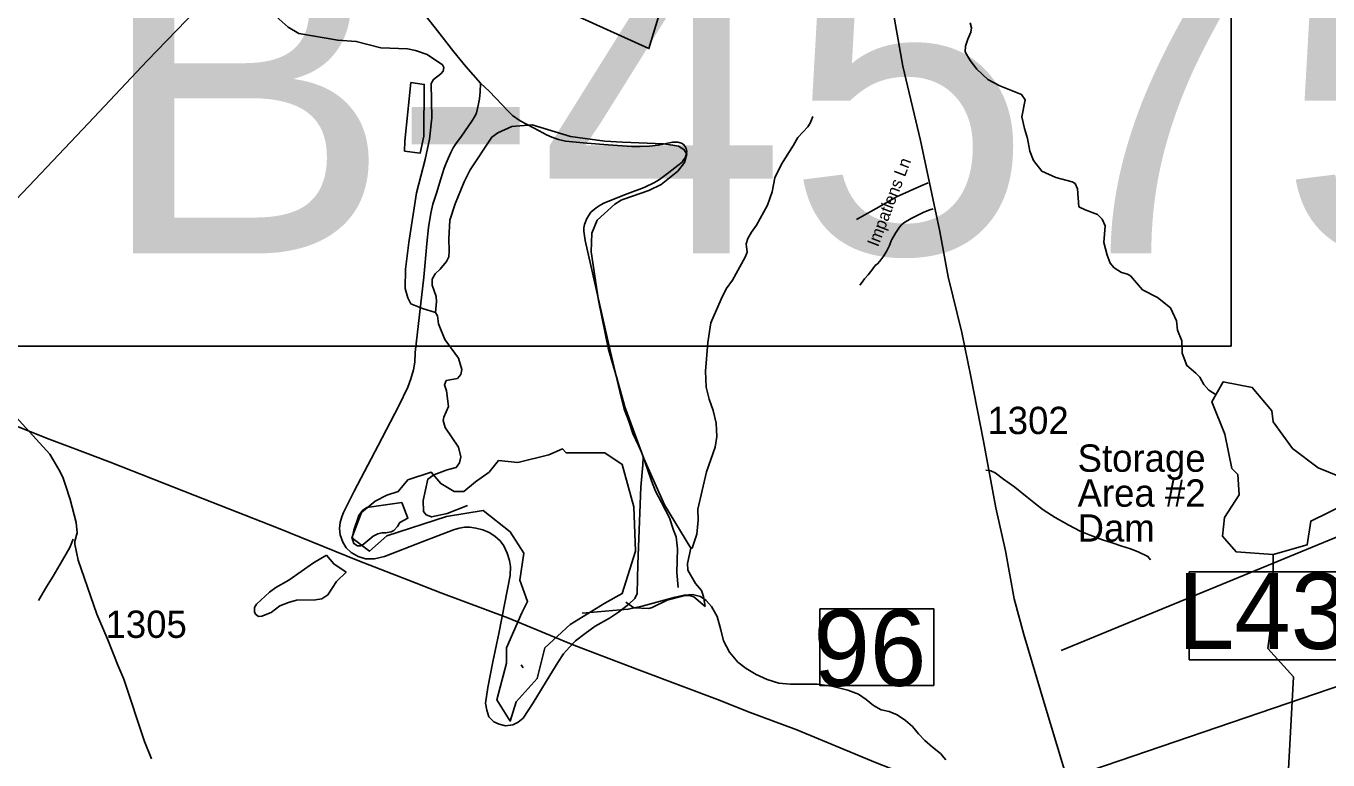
# Model space of a CAD drawing. Extents: x 1268485 to 1426702, y 514839 to 616766.
# Drawn here: x 1310433 to 1317465, y 557393 to 561358 of the extents above; entities that cross this region are included whole.
import ezdxf

# ---------------------------------------------------------------- set-up
doc = ezdxf.new("R2010")
doc.units = 0
for name, color, linetype in [('Old_Level_10', 7, 'Continuous'), ('Old_Level_21', 7, 'Continuous'), ('Old_Level_3', 7, 'Continuous'), ('Old_Level_31', 7, 'Continuous'), ('Old_Level_32', 7, 'Continuous'), ('Old_Level_35', 7, 'Continuous'), ('Old_Level_48', 7, 'Continuous'), ('Old_Level_49', 7, 'Continuous'), ('Old_Level_56', 7, 'Continuous'), ('Old_Level_58', 7, 'Continuous'), ('Old_Level_59', 7, 'Continuous'), ('Old_Level_60', 7, 'Continuous'), ('Old_Level_61', 7, 'Continuous'), ('Old_Level_62', 7, 'Continuous'), ('Old_Level_8', 7, 'Continuous')]:
    doc.layers.add(name, color=color, linetype=linetype)

msp = doc.modelspace()

# ---------------------------------------------------------------- linework, layer by layer
at = {"layer": 'Old_Level_21'}
msp.add_line((1316112.794, 559097.565), (1316112.794, 559097.565), dxfattribs=at)
at = {"layer": 'Old_Level_3'}
msp.add_lwpolyline([(1316941.975, 559628.558), (1310105.458, 559628.558), (1310105.458, 562547.16), (1316941.975, 562547.16), (1316941.975, 559628.558)], dxfattribs=at)
at = {"layer": 'Old_Level_31'}
for points in [[(1316716.112, 558410.244), (1317827.877, 558410.244), (1317827.877, 557934.672), (1316716.112, 557934.672), (1316716.112, 558410.244)], [(1314719.984, 558209.822), (1315336.107, 558209.822), (1315336.107, 557795.812), (1314719.984, 557795.812), (1314719.984, 558209.822)]]:
    msp.add_lwpolyline(points, dxfattribs=at)
at = {"layer": 'Old_Level_32'}
for points in [[(1316064.211, 557266.377), (1315937.434, 557683.475), (1315823.335, 558070.129), (1315770.934, 558262.948), (1315723.551, 558523.054), (1315671.15, 558754.776), (1315605.225, 559114.538), (1315535.921, 559464.657), (1315486.9, 559703.144), (1315414.268, 560003.057), (1315368.628, 560248.31), (1315264.881, 560739.705), (1315168.531, 561140.566), (1315104.297, 561507.769), (1315094.154, 561590.647), (1315089.665, 561684.11), (1315091.356, 561724.704), (1315096.427, 561755.149), (1315099.226, 561759.787), (1315119.51, 561813.911), (1315138.104, 561854.505), (1315146.556, 561874.802), (1315160.727, 561899.56)], [(1310105.332, 559511.221), (1310132.26, 559486.335), (1310273.449, 559363.035), (1310325.954, 559306.772), (1310396.353, 559226.097), (1310562.605, 559044.606), (1310610.365, 558963.064), (1310631.317, 558920.421), (1310646.473, 558878.096), (1310670.703, 558799.57), (1310704.596, 558675.881), (1310709.667, 558620.065), (1310697.414, 558574.33), (1310697.067, 558558.721), (1310714.936, 558472.319), (1310815.678, 558180.877), (1310874.684, 558042.849), (1310929.754, 557905.628), (1310961.871, 557829.516), (1311073.435, 557492.251), (1311110.623, 557399.224)]]:
    msp.add_lwpolyline(points, dxfattribs=at)
at = {"layer": 'Old_Level_35'}
msp.add_line((1312808.952, 561139.329), (1312888, 561048.645), dxfattribs=at)
for points in [[(1312030.472, 562158.079), (1312066.151, 562110.456), (1312105.521, 562053.452), (1312152.375, 561978.813), (1312204.971, 561898.38), (1312263.514, 561810.618), (1312384.904, 561658.521), (1312545.768, 561471.309), (1312642.245, 561348.431), (1312744.668, 561218.325), (1312808.952, 561139.329)], [(1312888, 561048.645), (1312886.462, 561001.79), (1312882.873, 560964.163), (1312875.492, 560928.331), (1312866.162, 560889.268), (1312861.24, 560875.632), (1312845.451, 560849.231), (1312781.27, 560757.625), (1312757.792, 560727.687), (1312741.08, 560699.8), (1312727.546, 560674.117), (1312712.578, 560642.181), (1312702.12, 560617.728), (1312692.175, 560590.507), (1312674.233, 560532.016), (1312650.139, 560454.558), (1312630.864, 560395.759), (1312619.176, 560347.521), (1312606.771, 560269.139), (1312597.133, 560182.454), (1312586.778, 560061.421), (1312581.344, 560001.29), (1312535.515, 559593.442), (1312532.644, 559542.23), (1312525.263, 559499.835), (1312512.139, 559451.546), (1312494.607, 559407.664), (1312446.42, 559306.727), (1312335.077, 559091.73), (1312204.971, 558846.078), (1312147.967, 558730.48), (1312139.252, 558707.104), (1312130.332, 558676.397), (1312126.026, 558642.769), (1312130.332, 558609.14), (1312143.661, 558569.617), (1312162.628, 558538.961), (1312188.875, 558514.048), (1312227.014, 558492.107), (1312266.384, 558478.932), (1312314.777, 558478.932), (1312368.705, 558492.107), (1312573.655, 558571.103), (1312741.798, 558636.925), (1312772.453, 558645.691), (1312803.108, 558651.586), (1312830.995, 558650.048), (1312863.086, 558645.691), (1312899.79, 558636.925), (1312934.854, 558622.315), (1312965.509, 558601.81), (1312993.396, 558576.947), (1313013.799, 558549.214), (1313031.331, 558509.69), (1313044.454, 558470.166), (1313050.401, 558438.024), (1313047.325, 558389.734), (1312987.45, 558076.774), (1312953.924, 557923.19), (1312927.472, 557784.267), (1312915.784, 557699.426), (1312921.628, 557661.389), (1312933.419, 557626.325), (1312959.665, 557598.49), (1312988.885, 557586.802), (1313022.616, 557578.087), (1313061.986, 557582.444), (1313091.206, 557597.055), (1313117.658, 557618.995), (1313173.227, 557700.862), (1313262.425, 557848.602), (1313304.871, 557920.268), (1313335.526, 557967.071), (1313369.257, 558002.186), (1313401.348, 558037.25), (1313452.508, 558076.774), (1313506.642, 558116.246), (1313584.152, 558158.692), (1313632.544, 558190.834), (1313689.548, 558234.664), (1313721.639, 558265.422), (1313733.327, 558291.771), (1313737.736, 558451.199), (1313753.832, 558866.583), (1313764.085, 558987.923), (1313766.955, 559030.317)], [(1313766.955, 559030.317), (1313758.241, 559055.18), (1313742.144, 559091.73), (1313711.386, 559157.552), (1313689.548, 559223.374), (1313664.634, 559287.76), (1313639.721, 559382.802), (1313581.281, 559635.836), (1313453.123, 560198.858), (1313445.229, 560250.121), (1313446.664, 560267.858), (1313449.637, 560286.671), (1313461.325, 560318.813), (1313484.701, 560352.493), (1313511.973, 560376.228), (1313534.221, 560390.172), (1313556.88, 560402.27), (1313680.116, 560451.482), (1313772.389, 560484.956), (1313827.138, 560511.87), (1313854.718, 560529.504), (1313904.853, 560566.055), (1313954.168, 560603.836), (1313976.416, 560623.008), (1313985.233, 560635.004), (1313993.743, 560645.307), (1313999.382, 560662.634), (1314001.74, 560680.013), (1313998.767, 560696.058), (1313993.743, 560707.54), (1313985.131, 560718.357), (1313973.033, 560725.175), (1313954.271, 560731.276), (1313926.383, 560731.276), (1313847.643, 560715.23), (1313799.866, 560709.694), (1313750.756, 560706.31), (1313704.62, 560707.233), (1313576.872, 560716.614), (1313462.761, 560725.432), (1313346.599, 560736.299), (1313309.279, 560744.45), (1313272.575, 560757.625), (1313243.868, 560769.415), (1313203.882, 560791.253), (1313101.459, 560845.387), (1313060.038, 560874.453), (1313037.175, 560897.624), (1312936.289, 561004.763), (1312888, 561048.645)], [(1315305.769, 560510.588), (1315271.833, 560496.644), (1315135.165, 560434.514), (1315040.636, 560381.815), (1314918.63, 560313.072)], [(1315333.451, 560371.255), (1315313.971, 560365.514), (1315283.213, 560351.878), (1315213.7, 560317.891), (1315174.638, 560294.053), (1315162.027, 560283.083), (1315150.955, 560271.497), (1315129.219, 560238.433), (1315110.047, 560204.445), (1315106.151, 560197.371), (1315097.231, 560172.816), (1315083.287, 560144.314), (1315066.781, 560116.17), (1315043.917, 560088.437), (1315032.127, 560073.827), (1315020.336, 560063.729), (1315006.085, 560046.145), (1314980.966, 560014.259), (1314962.512, 559991.601), (1314949.081, 559974.839), (1314937.393, 559958.895)], [(1313766.955, 559030.317), (1313790.331, 558964.495), (1313810.837, 558901.647), (1313832.88, 558846.078), (1313864.97, 558784.614), (1313908.852, 558701.26), (1313930.792, 558634.003), (1313945.351, 558598.887), (1313951.297, 558533.066), (1313948.427, 558405.831), (1313955.603, 558323.913)], [(1315617.858, 558959.523), (1315644.207, 558954.807), (1315667.993, 558944.144), (1315712.08, 558910.772), (1315774.005, 558866.685), (1315840.75, 558813.116), (1315884.733, 558777.437), (1315926.359, 558745.244), (1315991.873, 558702.388), (1316065.794, 558661.941), (1316126.49, 558629.748), (1316180.008, 558607.141), (1316246.753, 558582.125), (1316299.144, 558565.516), (1316351.534, 558548.804), (1316399.107, 558533.322), (1316440.732, 558516.713), (1316493.123, 558491.697), (1316507.477, 558473.806)], [(1310687.176, 558586.482), (1310669.234, 558540.704), (1310629.454, 558472.524), (1310579.216, 558385.377), (1310543.229, 558328.578), (1310499.758, 558254.707)]]:
    msp.add_lwpolyline(points, dxfattribs=at)
at = {"layer": 'Old_Level_48'}
msp.add_lwpolyline([(1318485.635, 562826.659), (1317141.579, 562672.271), (1317024.024, 562242.725), (1316683.114, 562325.104), (1316054.195, 562083.852), (1315630.997, 562183.883), (1315525.198, 561836.716), (1315437.032, 561848.484), (1315454.665, 561930.862), (1315354.743, 562025.01), (1315407.643, 561501.316), (1315043.223, 561542.506), (1315043.223, 561742.568), (1314672.924, 562007.357), (1314167.438, 562142.694), (1313973.472, 561819.064), (1313797.139, 561236.528), (1313021.276, 561589.58), (1313491.497, 562254.494), (1312263.047, 562142.694), (1312110.226, 563290.112), (1309789.049, 563520.862)], dxfattribs=at)
at = {"layer": 'Old_Level_49'}
msp.add_lwpolyline([(1318485.635, 562826.659), (1317141.579, 562672.271), (1317024.024, 562242.725), (1316683.114, 562325.104), (1316054.195, 562083.852), (1315630.997, 562183.883), (1315525.198, 561836.716), (1315437.032, 561848.484), (1315454.665, 561930.862), (1315354.743, 562025.01), (1315407.643, 561501.316), (1315043.223, 561542.506), (1315043.223, 561742.568), (1314672.924, 562007.357), (1314167.438, 562142.694), (1313973.472, 561819.064), (1313797.139, 561236.528), (1313021.276, 561589.58), (1313491.497, 562254.494), (1312263.047, 562142.694), (1312110.226, 563290.112), (1309789.049, 563520.862)], dxfattribs=at)
at = {"layer": 'Old_Level_56'}
for p, q in [((1316024.969, 557983.893), (1318747.868, 559105.836)), ((1315612.049, 557141.559), (1318755.469, 558212.828))]:
    msp.add_line(p, q, dxfattribs=at)
for points in [[(1307007.272, 556892.362), (1309824.058, 559831.702), (1309994.253, 560005.966), (1310136.163, 560166.793), (1310447.904, 560493.687), (1310770.086, 560832.377), (1311088.029, 561169.151), (1311405.891, 561501.925), (1311713.789, 561826.895), (1312056.379, 562195.189), (1312394.122, 562546.321)], [(1315612.049, 557141.559), (1315454.225, 557205.417), (1315361.185, 557245.508), (1315022.114, 557379.59), (1314595.843, 557555.646), (1314344.002, 557649.356), (1314167.526, 557719.538), (1313746.893, 557877.472), (1313391.86, 558013.877), (1313035.025, 558160.123), (1312673.991, 558296.648), (1312499.474, 558364.79), (1312225.878, 558471.143), (1311795.766, 558645.276), (1311345.493, 558821.815), (1310887.5, 559002.512), (1310673.226, 559083.66), (1310558.227, 559126.393), (1310145.713, 559289.967), (1309729.562, 559461.818), (1309547.085, 559532.121)]]:
    msp.add_lwpolyline(points, dxfattribs=at)
at = {"layer": 'Old_Level_58'}
for p, q in [((1317196.77, 558510.573), (1317196.77, 558510.573)), ((1313694.694, 558427.168), (1313694.694, 558427.168)), ((1313517.506, 558176.953), (1313517.506, 558176.953))]:
    msp.add_line(p, q, dxfattribs=at)
at = {"layer": 'Old_Level_59'}
for points in [[(1311783.999, 561409.229), (1311848.796, 561351.712), (1311906.005, 561318.34), (1312117.311, 561281.43), (1312217.172, 561275.125), (1312350.353, 561239.958), (1312494.402, 561234.627), (1312536.13, 561225.656), (1312599.696, 561204.126), (1312682.435, 561148.197), (1312690.124, 561133.998), (1312685.613, 561114.056), (1312673.413, 561100.369), (1312634.555, 561069.252), (1312622.15, 561047.569), (1312625.738, 560861.381), (1312613.127, 560747.628), (1312588.521, 560636.132), (1312542.282, 560457.069), (1312500.041, 560187.939), (1312482.612, 560044.249), (1312480.151, 559940.236), (1312495.017, 559889.844), (1312512.242, 559857.446), (1312573.757, 559831.968), (1312645.321, 559810.387)], [(1315533.274, 561376.062), (1315540.656, 561347.867), (1315536.042, 561323.927), (1315519.228, 561286.3), (1315508.36, 561248.57), (1315505.695, 561218.633), (1315532.556, 561171.933), (1315569.466, 561125.078), (1315628.213, 561069.662), (1315693.42, 561034.138), (1315810.402, 560987.437), (1315829.779, 560958.934), (1315811.53, 560867.328), (1315826.191, 560804.94), (1315842.903, 560750.499), (1315855.308, 560682.166), (1315874.173, 560631.723), (1315918.875, 560574.616), (1315996.077, 560538.834), (1316083.531, 560516.791), (1316099.32, 560506.384), (1316112.751, 560478.087), (1316120.441, 560381.815), (1316154.069, 560365.053), (1316219.583, 560339.575), (1316245.01, 560314.917), (1316262.234, 560278.521), (1316254.135, 560188.605), (1316272.487, 560120.118), (1316289.609, 560077.775), (1316310.934, 560051.271), (1316350.304, 560026.307), (1316382.19, 560017.592), (1316397.979, 560009.185), (1316464.211, 559933.623), (1316545.309, 559891.69), (1316614.104, 559836.069), (1316646.502, 559765.275), (1316653.269, 559715.088), (1316675.927, 559656.598), (1316678.387, 559590.468), (1316702.891, 559523.826), (1316752.001, 559482.714), (1316773.429, 559460.158), (1316794.447, 559421.659), (1316821.821, 559391.004), (1316861.191, 559366.09)], [(1314683.026, 560869.532), (1314668.159, 560833.853), (1314655.856, 560814.117), (1314602.338, 560755.318), (1314579.269, 560713.897), (1314512.935, 560611.32), (1314477.153, 560538.117), (1314463.415, 560462.452), (1314437.783, 560390.94), (1314379.138, 560282.262), (1314352.277, 560244.892), (1314331.566, 560209.366), (1314322.852, 560181.479), (1314327.773, 560135.445), (1314317.213, 560109.609), (1314248.213, 559985.194), (1314215.097, 559937.929), (1314187.825, 559882.565), (1314132.768, 559753.741), (1314116.262, 559648.036), (1314102.728, 559494.299), (1314106.727, 559406.177), (1314123.233, 559341.74), (1314143.841, 559281.198), (1314160.143, 559212.762), (1314164.551, 559140.635), (1314155.222, 559082.862), (1314108.06, 558949.834), (1314061.308, 558748.832), (1314063.973, 558688.7), (1314056.181, 558612.883), (1314030.447, 558537.474), (1314024.398, 558537.577)], [(1314024.398, 558537.577), (1314006.456, 558453.967), (1314007.584, 558417.878), (1314049.927, 558346.828), (1314081.095, 558308.124), (1314092.271, 558275.828), (1314101.088, 558221.643)], [(1317558.779, 557009.17), (1317385.715, 557104.57), (1317288.725, 557218.118), (1317249.765, 557310.802), (1317278.78, 557841.989), (1317140.78, 557995.727), (1317170.718, 558228.205), (1317168.77, 558503.948)], [(1313437.634, 558185.808), (1313685.857, 558207.802), (1313760.291, 558224.206), (1313939.917, 558272.189), (1313987.079, 558284.132), (1314033.113, 558286.08), (1314076.789, 558276.033), (1314107.342, 558254.247), (1314136.459, 558222.566), (1314166.192, 558167.765), (1314186.595, 558096.202), (1314200.231, 558036.789), (1314233.654, 557975.888), (1314277.433, 557921.755), (1314322.544, 557886.691), (1314376.678, 557855.42), (1314437.066, 557827.943), (1314498.479, 557808.514), (1314561.327, 557803.029), (1314635.249, 557803.337), (1314706.094, 557802.722), (1314785.654, 557791.854), (1314871.058, 557770.836), (1314929.498, 557748.486), (1314970.816, 557719.471), (1315009.981, 557687.483), (1315051.504, 557664.465), (1315095.078, 557654.469), (1315137.729, 557637.501), (1315182.943, 557606.384), (1315221.082, 557573.422), (1315254.198, 557534.616), (1315288.237, 557497.758), (1315329.452, 557462.745), (1315371.591, 557427.732), (1315401.733, 557392.925)]]:
    msp.add_lwpolyline(points, dxfattribs=at)
at = {"layer": 'Old_Level_60'}
for points in [[(1317168.77, 558503.948), (1316968.741, 558517.841), (1316895.743, 558601.297), (1316906.713, 558702.9), (1316984.735, 558826.085), (1316978.686, 558934.507), (1316945.775, 558967.93), (1316908.763, 559152.528), (1316837.713, 559327.95), (1316898.716, 559435.039), (1317056.709, 559405.562), (1317161.695, 559278.687), (1317168.77, 559219.529), (1317273.756, 559076.249), (1317412.782, 558971.724), (1317536.735, 558919.948), (1317568.724, 558870.069), (1317566.776, 558778.205), (1317372.694, 558683.626), (1317353.727, 558556.032), (1317168.77, 558503.948)], [(1312245.919, 558729.512), (1312193.805, 558593.978), (1312287.61, 558520.999), (1312381.416, 558604.404), (1312704.524, 558708.661), (1312902.558, 558739.938), (1313048.478, 558625.255), (1313121.438, 558510.573), (1313100.593, 558364.614), (1313142.284, 558249.932), (1313111.015, 558187.378), (1313027.633, 557999.716), (1313027.633, 557916.311), (1312975.518, 557718.223), (1313048.478, 557603.541), (1313079.746, 557707.797), (1313194.398, 557832.906), (1313236.09, 557999.716), (1313371.586, 558124.824), (1313559.198, 558239.507), (1313653.003, 558291.634), (1313725.963, 558520.999), (1313715.54, 558760.789), (1313653.003, 558990.154), (1313559.198, 559052.708), (1313350.741, 559052.708), (1313329.895, 559073.559), (1313256.935, 559042.282), (1313090.17, 559000.58), (1312985.941, 559011.005), (1312933.827, 558948.451), (1312860.867, 558896.323), (1312798.33, 558844.194), (1312746.216, 558844.194), (1312673.256, 558885.897), (1312621.142, 558948.451), (1312496.067, 558906.748), (1312443.954, 558844.194), (1312381.416, 558823.343), (1312318.879, 558792.066), (1312245.919, 558729.512)]]:
    msp.add_lwpolyline(points, dxfattribs=at)
at = {"layer": 'Old_Level_61'}
msp.add_line((1313117.658, 557890.074), (1313106.821, 557907.457), dxfattribs=at)
at = {"layer": 'Old_Level_62'}
for points in [[(1311783.999, 561409.229), (1311848.796, 561351.712), (1311906.005, 561318.34), (1312117.311, 561281.43), (1312217.172, 561275.125), (1312350.353, 561239.958), (1312494.402, 561234.627), (1312536.13, 561225.656), (1312599.696, 561204.126), (1312682.435, 561148.197), (1312690.124, 561133.998), (1312685.613, 561114.056), (1312673.413, 561100.369), (1312634.555, 561069.252), (1312622.15, 561047.569), (1312625.738, 560861.381), (1312613.127, 560747.628), (1312588.521, 560636.132), (1312542.282, 560457.069), (1312500.041, 560187.939), (1312482.612, 560044.249), (1312480.151, 559940.236), (1312495.017, 559889.844), (1312512.242, 559857.446), (1312573.757, 559831.968), (1312645.321, 559810.387)], [(1315533.274, 561376.062), (1315540.656, 561347.867), (1315536.042, 561323.927), (1315519.228, 561286.3), (1315508.36, 561248.57), (1315505.695, 561218.633), (1315532.556, 561171.933), (1315569.466, 561125.078), (1315628.213, 561069.662), (1315693.42, 561034.138), (1315810.402, 560987.437), (1315829.779, 560958.934), (1315811.53, 560867.328), (1315826.191, 560804.94), (1315842.903, 560750.499), (1315855.308, 560682.166), (1315874.173, 560631.723), (1315918.875, 560574.616), (1315996.077, 560538.834), (1316083.531, 560516.791), (1316099.32, 560506.384), (1316112.751, 560478.087), (1316120.441, 560381.815), (1316154.069, 560365.053), (1316219.583, 560339.575), (1316245.01, 560314.917), (1316262.234, 560278.521), (1316254.135, 560188.605), (1316272.487, 560120.118), (1316289.609, 560077.775), (1316310.934, 560051.271), (1316350.304, 560026.307), (1316382.19, 560017.592), (1316397.979, 560009.185), (1316464.211, 559933.623), (1316545.309, 559891.69), (1316614.104, 559836.069), (1316646.502, 559765.275), (1316653.269, 559715.088), (1316675.927, 559656.598), (1316678.387, 559590.468), (1316702.891, 559523.826), (1316752.001, 559482.714), (1316773.429, 559460.158), (1316794.447, 559421.659), (1316821.821, 559391.004), (1316861.191, 559366.09)], [(1312512.139, 561052.131), (1312583.907, 561042.442), (1312581.447, 560762.392), (1312561.249, 560670.734), (1312477.485, 560682.678), (1312478.818, 560736.71), (1312512.139, 561052.131)], [(1313167.178, 560824.779), (1313056.963, 560815.347), (1312982.016, 560781.001), (1312949.515, 560757.778), (1312831.303, 560580.46), (1312799.827, 560517.15), (1312751.025, 560398.169), (1312722.933, 560308.817), (1312716.679, 560208.956), (1312719.037, 560142.827), (1312716.269, 560110.788), (1312703.658, 560085.105), (1312670.747, 560043.889), (1312642.142, 560018.515), (1312627.584, 559990.883), (1312626.763, 559958.844), (1312649.319, 559896.304), (1312650.652, 559870.262), (1312645.321, 559810.387)], [(1313167.178, 560824.779), (1313373.871, 560761.931), (1313559.34, 560735.582), (1313655.305, 560731.378), (1313877.171, 560722.253), (1313925.051, 560715.077), (1313956.936, 560708.31), (1313986.566, 560691.701), (1314001.945, 560665.3), (1313988.924, 560621.573), (1313953.758, 560574.359), (1313864.048, 560502.335), (1313797.303, 560469.937), (1313656.022, 560421.185), (1313648.025, 560417.341), (1313613.474, 560396.169), (1313517.305, 560308.356), (1313489.623, 560238.946), (1313485.419, 560138.983), (1313525.302, 559875.901), (1313579.128, 559610.512), (1313625.47, 559449.341), (1313668.018, 559300.268), (1313769.519, 559021.756), (1313881.785, 558771.029), (1314024.398, 558537.577)], [(1314683.026, 560869.532), (1314668.159, 560833.853), (1314655.856, 560814.117), (1314602.338, 560755.318), (1314579.269, 560713.897), (1314512.935, 560611.32), (1314477.153, 560538.117), (1314463.415, 560462.452), (1314437.783, 560390.94), (1314379.138, 560282.262), (1314352.277, 560244.892), (1314331.566, 560209.366), (1314322.852, 560181.479), (1314327.773, 560135.445), (1314317.213, 560109.609), (1314248.213, 559985.194), (1314215.097, 559937.929), (1314187.825, 559882.565), (1314132.768, 559753.741), (1314116.262, 559648.036), (1314102.728, 559494.299), (1314106.727, 559406.177), (1314123.233, 559341.74), (1314143.841, 559281.198), (1314160.143, 559212.762), (1314164.551, 559140.635), (1314155.222, 559082.862), (1314108.06, 558949.834), (1314061.308, 558748.832), (1314063.973, 558688.7), (1314056.181, 558612.883), (1314030.447, 558537.474), (1314024.398, 558537.577)], [(1312645.321, 559810.387), (1312654.958, 559792.137), (1312661.93, 559749.947), (1312695.866, 559665.056), (1312769.685, 559563.299), (1312786.191, 559502.86), (1312781.578, 559474.972), (1312763.02, 559453.442), (1312702.838, 559442.779), (1312694.123, 559418.993), (1312703.453, 559386.749), (1312715.551, 559302.421), (1312690.124, 559244.956), (1312685.818, 559227.064), (1312696.789, 559188.771), (1312768.454, 559083.118), (1312781.168, 559030.727), (1312774.401, 558998.893), (1312755.946, 558973.313), (1312707.554, 558960.394), (1312634.965, 558934.097), (1312604.31, 558910.772), (1312577.653, 558795.327), (1312580.217, 558735.299), (1312593.75, 558716.895), (1312623.585, 558706.232), (1312708.067, 558724.277), (1312817.052, 558767.799)], [(1312463.337, 558783.947), (1312495.428, 558699.21), (1312452.777, 558676.141), (1312440.268, 558654.457), (1312419.763, 558632.875), (1312405.512, 558625.288), (1312375.37, 558619.957), (1312355.377, 558620.418), (1312333.334, 558614.933), (1312308.933, 558601.502), (1312253.876, 558556.749), (1312239.625, 558549.06), (1312223.631, 558549.47), (1312204.048, 558561.875), (1312194.616, 558590.122), (1312203.638, 558633.951), (1312231.525, 558713.306), (1312250.185, 558740.938), (1312274.586, 558756.367), (1312463.337, 558783.947)], [(1312056.411, 558499.335), (1312095.371, 558452.378), (1312162.32, 558406.754), (1312109.212, 558358.003), (1312063.383, 558285.004), (1312030.882, 558263.73), (1311996.741, 558258.553), (1311894.83, 558256.912), (1311850.436, 558243.942), (1311803.889, 558224.975), (1311757.137, 558190.065), (1311706.49, 558169.252), (1311688.548, 558167.663), (1311672.759, 558180.069), (1311667.12, 558194.166), (1311667.632, 558216.158), (1311677.987, 558233.946), (1311747.705, 558300.383), (1311782.256, 558325.553), (1311853.204, 558363.949), (1311985.36, 558458.939), (1312056.411, 558499.335)], [(1314024.398, 558537.577), (1314006.456, 558453.967), (1314007.584, 558417.878), (1314049.927, 558346.828), (1314081.095, 558308.124), (1314092.271, 558275.828), (1314101.088, 558221.643)], [(1313673.452, 558245.583), (1313716.718, 558214.569), (1313796.688, 558210.673), (1313814.835, 558216.26), (1313895.831, 558256.4), (1313988.412, 558280.236), (1314016.401, 558281.621), (1314040.29, 558275.008), (1314101.088, 558221.643)]]:
    msp.add_lwpolyline(points, dxfattribs=at)

# ---------------------------------------------------------------- texts
at = {"layer": 'Old_Level_10'}
msp.add_text('Impatiens Ln', height=65.61666, rotation=69.0472917, dxfattribs=at).set_placement((1315035.188, 560161.115))
at = {"layer": 'Old_Level_21'}
for s, p in [('Storage', (1316112.794, 558949.928)), ('Area #2', (1316112.794, 558761.28)), ('Dam', (1316112.794, 558572.632))]:
    msp.add_text(s, height=147.6375, dxfattribs=at).set_placement(p)
at = {"layer": 'Old_Level_3'}
msp.add_text('B-4575', height=1788.0542, dxfattribs=at).set_placement((1310814.839, 560129.248))
at = {"layer": 'Old_Level_31'}
for s, p in [('L431', (1316654.25, 557992.637)), ('96', (1314685.915, 557793.465))]:
    msp.add_text(s, height=410.1042, dxfattribs=at).set_placement(p)
at = {"layer": 'Old_Level_8'}
for s, p in [('1302', (1315625.771, 559153.436)), ('1305', (1310862.475, 558052.607))]:
    msp.add_text(s, height=147.6375, dxfattribs=at).set_placement(p)

doc.saveas('drawing.dxf')
